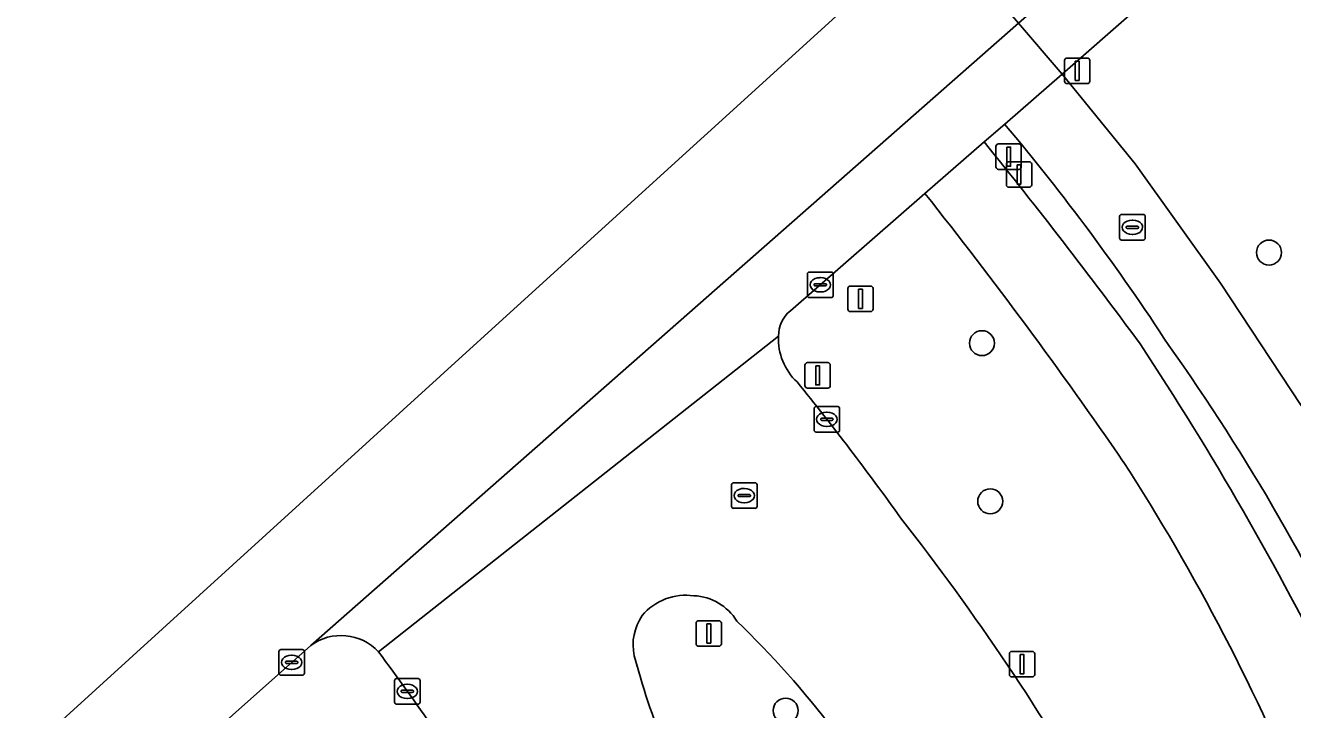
# Model space of a CAD drawing. Extents: x 158031 to 159244, y 380104 to 381214.
# Drawn here: x 158288.88 to 158338.53, y 381013.65 to 381040.46 of the extents above; entities that cross this region are included whole.
import ezdxf

# ---------------------------------------------------------------- set-up
doc = ezdxf.new("R2010")
doc.units = 0
for name, color, linetype in [('IMGEO_Berm_groen', 7, 'Continuous'), ('IMGEO_Boom', 7, 'Continuous'), ('IMGEO_Brandkraan', 7, 'Continuous'), ('IMGEO_Drukknoppaal', 7, 'Continuous'), ('IMGEO_Fietspad_open', 7, 'Continuous'), ('IMGEO_Kolk', 7, 'Continuous'), ('IMGEO_Lichtmast', 7, 'Continuous'), ('IMGEO_Rijbaan_lokaal_gesloten', 7, 'Continuous'), ('IMGEO_Rijbaan_regionaal_gesloten', 7, 'Continuous'), ('IMGEO_Rioolput', 7, 'Continuous'), ('IMGEO_Verkeerseiland_open', 7, 'Continuous'), ('IMGEO_Verkeersregelinstallatiepaal', 7, 'Continuous'), ('IMGEO_Voetpad_open', 7, 'Continuous')]:
    doc.layers.add(name, color=color, linetype=linetype)

msp = doc.modelspace()

# ---------------------------------------------------------------- linework, layer by layer
at = {"layer": 'IMGEO_Berm_groen'}
for points in [[(158379.556, 381082.426), (158338.208, 381046.187), (158329.502, 381038.556), (158332.361, 381035.036), (158335.701, 381030.36), (158338.863, 381025.561), (158342.715, 381040.382), (158342.953, 381041.398), (158343.297, 381042.385), (158343.742, 381043.33), (158344.283, 381044.223), (158344.915, 381045.055), (158346.143, 381046.275), (158357.382, 381056.336), (158360.887, 381059.398), (158386.519, 381080.758)], [(158324.125, 381033.876), (158318.854, 381029.276)], [(158300.063, 381016.167), (158297.001, 381013.433)], [(158312.734, 381015.763), (158312.982, 381014.913)]]:
    msp.add_lwpolyline(points, dxfattribs=at)
for centre, radius, start, end in [((158176.9, 380916.906), 188.035, 34.48365, 38.46708), ((158319.618, 381028.317), 1.226, 128.5177, 181.7573), ((158320.667, 381028.16), 2.278, 177.0141, 227.1618), ((158233.68, 380957.282), 109.952, 35.51823, 39.00865), ((158262.882, 380978.723), 82.194, 21.94732, 32.8981), ((158247.105, 380961.524), 96.658, 29.64376, 38.09558), ((158314.768, 381015.874), 2.26, 82.1248, 139.5982), ((158314.979, 381016.033), 2.083, 31.5049, 87.2837), ((158314.756, 381016.18), 2.065, 145.873, 191.661), ((158290.819, 380990.247), 37.348, 28.4685, 46.0175), ((158301.25, 381014.533), 2.019, 43.2873, 126.0051), ((158199.128, 380939.397), 128.79, 33.11396, 36.45216), ((158337.079, 381021.808), 25.064, 195.9667, 214.0934)]:
    msp.add_arc(centre, radius, start, end, dxfattribs=at)
at = {"layer": 'IMGEO_Boom'}
for centre in [(158337.605, 381031.562), (158326.357, 381028.01), (158326.683, 381021.812), (158318.67, 381013.61)]:
    msp.add_circle(centre, 0.489, dxfattribs=at)
at = {"layer": 'IMGEO_Brandkraan'}
for p, q in [((158331.753, 381032.126), (158331.753, 381032.978)), ((158331.828, 381033.052), (158332.68, 381033.052)), ((158332.241, 381032.832), (158332.266, 381032.832)), ((158332.754, 381032.978), (158332.754, 381032.126)), ((158332.012, 381032.546), (158332.012, 381032.558)), ((158332.45, 381032.509), (158332.052, 381032.509)), ((158332.055, 381032.595), (158332.453, 381032.595)), ((158332.496, 381032.558), (158332.496, 381032.546)), ((158332.68, 381032.052), (158331.828, 381032.052)), ((158332.264, 381032.272), (158332.239, 381032.272))]:
    msp.add_line(p, q, dxfattribs=at)
for points in [[(158331.753, 381032.126), (158331.753, 381032.978)], [(158331.828, 381033.052), (158332.68, 381033.052)], [(158332.754, 381032.978), (158332.754, 381032.126)], [(158332.68, 381032.052), (158331.828, 381032.052)]]:
    msp.add_lwpolyline(points, dxfattribs=at)
for centre, radius, start, end in [((158331.83, 381032.976), 0.0765, 91.552, 178.448), ((158331.83, 381032.976), 0.0765, 91.552, 178.448), ((158332.678, 381032.976), 0.0765, 1.552, 88.448), ((158332.678, 381032.976), 0.0765, 1.552, 88.448), ((158332.052, 381032.555), 0.0403, 85.8775, 175.7526), ((158332.049, 381032.545), 0.0366, 178.938, 274.7102), ((158332.453, 381032.552), 0.043, 264.8664, 352.4533), ((158332.457, 381032.557), 0.0386, 1.7309, 96.639), ((158331.83, 381032.128), 0.0765, 181.552, 268.448), ((158331.83, 381032.128), 0.0765, 181.552, 268.448), ((158332.678, 381032.128), 0.0765, 271.552, 358.448), ((158332.678, 381032.128), 0.0765, 271.552, 358.448)]:
    msp.add_arc(centre, radius, start, end, dxfattribs=at)
for centre, major_axis, ratio, start_param, end_param in [((158332.24, 381032.552), (-0.387, 0.002), 0.722429, 4.712389, 7.853982), ((158332.265, 381032.552), (-0.39, 0.002), 0.717154, 1.570796, 4.712389)]:
    msp.add_ellipse(centre, major_axis=major_axis, ratio=ratio, start_param=start_param, end_param=end_param, dxfattribs=at)
at = {"layer": 'IMGEO_Drukknoppaal'}
for p, q in [((158327.318, 381034.219), (158327.318, 381035.019)), ((158327.318, 381035.019), (158327.318, 381034.219)), ((158327.418, 381035.119), (158328.208, 381035.119)), ((158328.208, 381035.119), (158327.418, 381035.119)), ((158328.308, 381035.019), (158328.308, 381034.219)), ((158328.308, 381034.219), (158328.308, 381035.019)), ((158328.208, 381034.119), (158327.418, 381034.119)), ((158327.418, 381034.119), (158328.208, 381034.119))]:
    msp.add_line(p, q, dxfattribs=at)
msp.add_lwpolyline([(158327.738, 381034.994), (158327.888, 381034.994), (158327.888, 381034.244), (158327.738, 381034.244), (158327.738, 381034.994)], dxfattribs=at)
for centre, start, end in [((158327.418, 381035.019), 90, 180), ((158327.418, 381035.019), 90, 180), ((158328.208, 381035.019), 0, 90), ((158328.208, 381035.019), 360, 90), ((158327.418, 381034.219), 180, 270), ((158327.418, 381034.219), 180, 270), ((158328.208, 381034.219), 270, 0), ((158328.208, 381034.219), 270, 0)]:
    msp.add_arc(centre, 0.1, start, end, dxfattribs=at)
at = {"layer": 'IMGEO_Fietspad_open'}
msp.add_lwpolyline([(158326.443, 381035.894), (158324.125, 381033.876)], dxfattribs=at)
for centre, radius, start, end in [((158168.063, 380907.285), 204.021, 36.26838, 39.07766), ((158176.9, 380916.906), 188.035, 34.48365, 38.46708), ((158229.119, 380959.652), 123.966, 26.34368, 33.44685), ((158262.882, 380978.723), 82.194, 21.94732, 32.8981)]:
    msp.add_arc(centre, radius, start, end, dxfattribs=at)
at = {"layer": 'IMGEO_Kolk'}
for p, q in [((158319.524, 381029.871), (158319.524, 381030.723)), ((158319.599, 381030.797), (158320.451, 381030.797)), ((158319.826, 381030.34), (158320.224, 381030.34)), ((158320.012, 381030.577), (158320.037, 381030.577)), ((158320.525, 381030.723), (158320.525, 381029.871)), ((158319.783, 381030.291), (158319.783, 381030.303)), ((158320.221, 381030.254), (158319.823, 381030.254)), ((158320.035, 381030.017), (158320.01, 381030.017)), ((158320.267, 381030.303), (158320.267, 381030.291)), ((158320.451, 381029.797), (158319.599, 381029.797)), ((158319.783, 381024.601), (158319.783, 381025.453)), ((158319.858, 381025.527), (158320.71, 381025.527)), ((158320.784, 381025.453), (158320.784, 381024.601)), ((158320.042, 381025.021), (158320.042, 381025.033)), ((158320.48, 381024.984), (158320.082, 381024.984)), ((158320.085, 381025.07), (158320.483, 381025.07)), ((158320.271, 381025.307), (158320.296, 381025.307)), ((158320.526, 381025.033), (158320.526, 381025.021)), ((158320.71, 381024.527), (158319.858, 381024.527)), ((158320.294, 381024.747), (158320.269, 381024.747)), ((158298.817, 381015.074), (158298.817, 381015.926)), ((158298.892, 381016), (158299.744, 381016)), ((158299.818, 381015.926), (158299.818, 381015.074)), ((158299.076, 381015.494), (158299.076, 381015.506)), ((158299.514, 381015.457), (158299.116, 381015.457)), ((158299.119, 381015.543), (158299.517, 381015.543)), ((158299.305, 381015.78), (158299.33, 381015.78)), ((158299.56, 381015.506), (158299.56, 381015.494)), ((158299.744, 381015), (158298.892, 381015)), ((158299.328, 381015.22), (158299.303, 381015.22)), ((158303.347, 381013.938), (158303.347, 381014.79)), ((158303.422, 381014.864), (158304.274, 381014.864)), ((158303.835, 381014.644), (158303.86, 381014.644)), ((158304.348, 381014.79), (158304.348, 381013.938)), ((158303.606, 381014.358), (158303.606, 381014.37)), ((158304.044, 381014.321), (158303.646, 381014.321)), ((158303.649, 381014.407), (158304.047, 381014.407)), ((158303.858, 381014.084), (158303.833, 381014.084)), ((158304.09, 381014.37), (158304.09, 381014.358)), ((158304.274, 381013.864), (158303.422, 381013.864))]:
    msp.add_line(p, q, dxfattribs=at)
for points in [[(158319.524, 381029.871), (158319.524, 381030.723)], [(158319.599, 381030.797), (158320.451, 381030.797)], [(158320.525, 381030.723), (158320.525, 381029.871)], [(158320.451, 381029.797), (158319.599, 381029.797)], [(158319.783, 381024.601), (158319.783, 381025.453)], [(158319.858, 381025.527), (158320.71, 381025.527)], [(158320.784, 381025.453), (158320.784, 381024.601)], [(158320.71, 381024.527), (158319.858, 381024.527)], [(158298.817, 381015.074), (158298.817, 381015.926)], [(158298.892, 381016), (158299.744, 381016)], [(158299.818, 381015.926), (158299.818, 381015.074)], [(158299.744, 381015), (158298.892, 381015)], [(158303.347, 381013.938), (158303.347, 381014.79)], [(158303.422, 381014.864), (158304.274, 381014.864)], [(158304.348, 381014.79), (158304.348, 381013.938)], [(158304.274, 381013.864), (158303.422, 381013.864)]]:
    msp.add_lwpolyline(points, dxfattribs=at)
for centre, radius, start, end in [((158319.601, 381030.721), 0.0765, 91.552, 178.448), ((158319.601, 381030.721), 0.0765, 91.552, 178.448), ((158319.823, 381030.3), 0.0403, 85.8775, 175.7526), ((158320.228, 381030.302), 0.0386, 1.7309, 96.639), ((158320.449, 381030.721), 0.0765, 1.552, 88.448), ((158320.449, 381030.721), 0.0765, 1.552, 88.448), ((158319.601, 381029.873), 0.0765, 181.552, 268.448), ((158319.601, 381029.873), 0.0765, 181.552, 268.448), ((158319.82, 381030.29), 0.0366, 178.938, 274.7102), ((158320.224, 381030.297), 0.043, 264.8664, 352.4533), ((158320.449, 381029.873), 0.0765, 271.552, 358.448), ((158320.449, 381029.873), 0.0765, 271.552, 358.448), ((158319.86, 381025.451), 0.0765, 91.552, 178.448), ((158319.86, 381025.451), 0.0765, 91.552, 178.448), ((158320.708, 381025.451), 0.0765, 1.552, 88.448), ((158320.708, 381025.451), 0.0765, 1.552, 88.448), ((158320.082, 381025.03), 0.0403, 85.8775, 175.7526), ((158320.079, 381025.02), 0.0366, 178.938, 274.7102), ((158320.483, 381025.027), 0.043, 264.8664, 352.4533), ((158320.487, 381025.032), 0.0386, 1.7309, 96.639), ((158319.86, 381024.603), 0.0765, 181.552, 268.448), ((158319.86, 381024.603), 0.0765, 181.552, 268.448), ((158320.708, 381024.603), 0.0765, 271.552, 358.448), ((158320.708, 381024.603), 0.0765, 271.552, 358.448), ((158298.894, 381015.924), 0.0765, 91.552, 178.448), ((158298.894, 381015.924), 0.0765, 91.552, 178.448), ((158299.742, 381015.924), 0.0765, 1.552, 88.448), ((158299.742, 381015.924), 0.0765, 1.552, 88.448), ((158299.116, 381015.503), 0.0403, 85.8775, 175.7526), ((158299.113, 381015.493), 0.0366, 178.938, 274.7102), ((158299.517, 381015.5), 0.043, 264.8664, 352.4533), ((158299.521, 381015.505), 0.0386, 1.7309, 96.639), ((158298.894, 381015.076), 0.0765, 181.552, 268.448), ((158298.894, 381015.076), 0.0765, 181.552, 268.448), ((158299.742, 381015.076), 0.0765, 271.552, 358.448), ((158299.742, 381015.076), 0.0765, 271.552, 358.448), ((158303.424, 381014.788), 0.0765, 91.552, 178.448), ((158303.424, 381014.788), 0.0765, 91.552, 178.448), ((158304.272, 381014.788), 0.0765, 1.552, 88.448), ((158304.272, 381014.788), 0.0765, 1.552, 88.448), ((158303.424, 381013.94), 0.0765, 181.552, 268.448), ((158303.424, 381013.94), 0.0765, 181.552, 268.448), ((158303.646, 381014.367), 0.0403, 85.8775, 175.7526), ((158303.643, 381014.357), 0.0366, 178.938, 274.7102), ((158304.047, 381014.364), 0.043, 264.8664, 352.4533), ((158304.051, 381014.369), 0.0386, 1.7309, 96.639), ((158304.272, 381013.94), 0.0765, 271.552, 358.448), ((158304.272, 381013.94), 0.0765, 271.552, 358.448)]:
    msp.add_arc(centre, radius, start, end, dxfattribs=at)
for centre, major_axis, ratio, start_param, end_param in [((158320.011, 381030.297), (-0.387, 0.002), 0.722429, 4.712389, 7.853982), ((158320.036, 381030.297), (-0.39, 0.002), 0.717154, 1.570796, 4.712389), ((158320.27, 381025.027), (-0.387, 0.002), 0.722429, 4.712389, 7.853982), ((158320.295, 381025.027), (-0.39, 0.002), 0.717154, 1.570796, 4.712389), ((158299.304, 381015.5), (-0.387, 0.002), 0.722429, 4.712389, 7.853982), ((158299.329, 381015.5), (-0.39, 0.002), 0.717154, 1.570796, 4.712389), ((158303.834, 381014.364), (-0.387, 0.002), 0.722429, 4.712389, 7.853982), ((158303.859, 381014.364), (-0.39, 0.002), 0.717154, 1.570796, 4.712389)]:
    msp.add_ellipse(centre, major_axis=major_axis, ratio=ratio, start_param=start_param, end_param=end_param, dxfattribs=at)
at = {"layer": 'IMGEO_Lichtmast'}
for p, q in [((158329.593, 381038.283), (158329.593, 381039.083)), ((158329.593, 381039.083), (158329.593, 381038.283)), ((158329.693, 381039.183), (158330.483, 381039.183)), ((158330.483, 381039.183), (158329.693, 381039.183)), ((158330.583, 381039.083), (158330.583, 381038.283)), ((158330.583, 381038.283), (158330.583, 381039.083)), ((158330.483, 381038.183), (158329.693, 381038.183)), ((158329.693, 381038.183), (158330.483, 381038.183)), ((158327.535, 381015.931), (158328.325, 381015.931)), ((158328.325, 381015.931), (158327.535, 381015.931)), ((158327.435, 381015.031), (158327.435, 381015.831)), ((158327.435, 381015.831), (158327.435, 381015.031)), ((158328.425, 381015.831), (158328.425, 381015.031)), ((158328.425, 381015.031), (158328.425, 381015.831)), ((158328.325, 381014.931), (158327.535, 381014.931)), ((158327.535, 381014.931), (158328.325, 381014.931))]:
    msp.add_line(p, q, dxfattribs=at)
for points in [[(158330.013, 381039.058), (158330.163, 381039.058), (158330.163, 381038.308), (158330.013, 381038.308), (158330.013, 381039.058)], [(158327.855, 381015.806), (158328.005, 381015.806), (158328.005, 381015.056), (158327.855, 381015.056), (158327.855, 381015.806)]]:
    msp.add_lwpolyline(points, dxfattribs=at)
for centre, start, end in [((158329.693, 381039.083), 90, 180), ((158329.693, 381039.083), 90, 180), ((158330.483, 381039.083), 0, 90), ((158330.483, 381039.083), 360, 90), ((158329.693, 381038.283), 180, 270), ((158329.693, 381038.283), 180, 270), ((158330.483, 381038.283), 270, 0), ((158330.483, 381038.283), 270, 0), ((158327.535, 381015.831), 90, 180), ((158327.535, 381015.831), 90, 180), ((158328.325, 381015.831), 0, 90), ((158328.325, 381015.831), 360, 90), ((158327.535, 381015.031), 180, 270), ((158327.535, 381015.031), 180, 270), ((158328.325, 381015.031), 270, 0), ((158328.325, 381015.031), 270, 0)]:
    msp.add_arc(centre, 0.1, start, end, dxfattribs=at)
at = {"layer": 'IMGEO_Rijbaan_lokaal_gesloten'}
for points in [[(158318.392, 381028.279), (158302.72, 381015.918)], [(158312.982, 381014.913), (158312.734, 381015.763)]]:
    msp.add_lwpolyline(points, dxfattribs=at)
for centre, radius, start, end in [((158320.667, 381028.16), 2.278, 177.0141, 227.1618), ((158233.68, 380957.282), 109.952, 35.51823, 39.00865), ((158247.105, 380961.524), 96.658, 29.64376, 38.09558), ((158314.768, 381015.874), 2.26, 82.1248, 139.5982), ((158314.979, 381016.033), 2.083, 31.5049, 87.2837), ((158314.756, 381016.18), 2.065, 145.873, 191.661), ((158290.819, 380990.247), 37.348, 28.4685, 46.0175), ((158199.128, 380939.397), 128.79, 33.11396, 36.45216), ((158337.079, 381021.808), 25.064, 195.9667, 214.0934)]:
    msp.add_arc(centre, radius, start, end, dxfattribs=at)
at = {"layer": 'IMGEO_Rijbaan_regionaal_gesloten'}
for points in [[(158396.35, 381096.478), (158389.479, 381092.337), (158382.823, 381087.764), (158373.028, 381080.17), (158327.79, 381040.547), (158329.502, 381038.556), (158338.208, 381046.187), (158379.556, 381082.426)], [(158324.125, 381033.876), (158326.443, 381035.894), (158327.249, 381036.594), (158329.502, 381038.556), (158327.79, 381040.547), (158300.063, 381016.167)], [(158318.854, 381029.276), (158324.125, 381033.876)], [(158302.72, 381015.918), (158318.392, 381028.279)]]:
    msp.add_lwpolyline(points, dxfattribs=at)
msp.add_lwpolyline([(158288.884, 381011.928), (158289.359, 381011.35), (158291.608, 381008.614), (158294.031, 381010.759), (158294.788, 381011.44), (158297.001, 381013.433), (158300.063, 381016.167), (158327.79, 381040.547), (158325.399, 381043.328), (158324.516, 381044.355), (158306.439, 381027.904)], close=True, dxfattribs=at)
for centre, radius, start, end in [((158319.618, 381028.317), 1.226, 128.5177, 181.7573), ((158301.25, 381014.533), 2.019, 43.2873, 126.0051)]:
    msp.add_arc(centre, radius, start, end, dxfattribs=at)
at = {"layer": 'IMGEO_Rioolput'}
for p, q in [((158316.548, 381021.612), (158316.548, 381022.464)), ((158316.623, 381022.538), (158317.475, 381022.538)), ((158317.549, 381022.464), (158317.549, 381021.612)), ((158316.807, 381022.032), (158316.807, 381022.044)), ((158317.245, 381021.995), (158316.847, 381021.995)), ((158316.85, 381022.081), (158317.248, 381022.081)), ((158317.036, 381022.318), (158317.061, 381022.318)), ((158317.291, 381022.044), (158317.291, 381022.032)), ((158317.475, 381021.538), (158316.623, 381021.538)), ((158317.059, 381021.758), (158317.034, 381021.758))]:
    msp.add_line(p, q, dxfattribs=at)
for points in [[(158316.548, 381021.612), (158316.548, 381022.464)], [(158316.623, 381022.538), (158317.475, 381022.538)], [(158317.549, 381022.464), (158317.549, 381021.612)], [(158317.475, 381021.538), (158316.623, 381021.538)]]:
    msp.add_lwpolyline(points, dxfattribs=at)
for centre, radius, start, end in [((158316.625, 381022.462), 0.0765, 91.552, 178.448), ((158316.625, 381022.462), 0.0765, 91.552, 178.448), ((158317.473, 381022.462), 0.0765, 1.552, 88.448), ((158317.473, 381022.462), 0.0765, 1.552, 88.448), ((158316.847, 381022.041), 0.0403, 85.8775, 175.7526), ((158316.844, 381022.031), 0.0366, 178.938, 274.7102), ((158317.248, 381022.038), 0.043, 264.8664, 352.4533), ((158317.252, 381022.043), 0.0386, 1.7309, 96.639), ((158316.625, 381021.614), 0.0765, 181.552, 268.448), ((158316.625, 381021.614), 0.0765, 181.552, 268.448), ((158317.473, 381021.614), 0.0765, 271.552, 358.448), ((158317.473, 381021.614), 0.0765, 271.552, 358.448)]:
    msp.add_arc(centre, radius, start, end, dxfattribs=at)
for centre, major_axis, ratio, start_param, end_param in [((158317.035, 381022.038), (-0.387, 0.002), 0.722429, 4.712389, 7.853982), ((158317.06, 381022.038), (-0.39, 0.002), 0.717154, 1.570796, 4.712389)]:
    msp.add_ellipse(centre, major_axis=major_axis, ratio=ratio, start_param=start_param, end_param=end_param, dxfattribs=at)
at = {"layer": 'IMGEO_Verkeerseiland_open'}
msp.add_lwpolyline([(158327.249, 381036.594), (158326.443, 381035.894)], dxfattribs=at)
for centre, radius, start, end in [((158259.53, 380979.68), 88.459, 33.05126, 40.04501), ((158168.063, 380907.285), 204.021, 36.26838, 39.07766), ((158229.119, 380959.652), 123.966, 26.34368, 33.44685), ((158266.858, 380980.321), 82.04, 24.25279, 35.46834)]:
    msp.add_arc(centre, radius, start, end, dxfattribs=at)
at = {"layer": 'IMGEO_Verkeersregelinstallatiepaal'}
for p, q in [((158327.008, 381035.819), (158327.798, 381035.819)), ((158327.798, 381035.819), (158327.008, 381035.819)), ((158326.908, 381034.919), (158326.908, 381035.719)), ((158326.908, 381035.719), (158326.908, 381034.919)), ((158327.898, 381035.719), (158327.898, 381034.919)), ((158327.898, 381034.919), (158327.898, 381035.719)), ((158327.798, 381034.819), (158327.008, 381034.819)), ((158327.008, 381034.819), (158327.798, 381034.819)), ((158321.104, 381029.347), (158321.104, 381030.147)), ((158321.104, 381030.147), (158321.104, 381029.347)), ((158321.204, 381030.247), (158321.994, 381030.247)), ((158321.994, 381030.247), (158321.204, 381030.247)), ((158322.094, 381030.147), (158322.094, 381029.347)), ((158322.094, 381029.347), (158322.094, 381030.147)), ((158321.994, 381029.247), (158321.204, 381029.247)), ((158321.204, 381029.247), (158321.994, 381029.247)), ((158319.426, 381026.346), (158319.426, 381027.146)), ((158319.426, 381027.146), (158319.426, 381026.346)), ((158319.526, 381027.246), (158320.316, 381027.246)), ((158320.316, 381027.246), (158319.526, 381027.246)), ((158320.416, 381027.146), (158320.416, 381026.346)), ((158320.416, 381026.346), (158320.416, 381027.146)), ((158320.316, 381026.246), (158319.526, 381026.246)), ((158319.526, 381026.246), (158320.316, 381026.246)), ((158315.162, 381016.234), (158315.162, 381017.034)), ((158315.162, 381017.034), (158315.162, 381016.234)), ((158315.262, 381017.134), (158316.052, 381017.134)), ((158316.052, 381017.134), (158315.262, 381017.134)), ((158316.152, 381017.034), (158316.152, 381016.234)), ((158316.152, 381016.234), (158316.152, 381017.034)), ((158316.052, 381016.134), (158315.262, 381016.134)), ((158315.262, 381016.134), (158316.052, 381016.134))]:
    msp.add_line(p, q, dxfattribs=at)
for points in [[(158327.328, 381035.694), (158327.478, 381035.694), (158327.478, 381034.944), (158327.328, 381034.944), (158327.328, 381035.694)], [(158321.524, 381030.122), (158321.674, 381030.122), (158321.674, 381029.372), (158321.524, 381029.372), (158321.524, 381030.122)], [(158319.846, 381027.121), (158319.996, 381027.121), (158319.996, 381026.371), (158319.846, 381026.371), (158319.846, 381027.121)], [(158315.582, 381017.009), (158315.732, 381017.009), (158315.732, 381016.259), (158315.582, 381016.259), (158315.582, 381017.009)]]:
    msp.add_lwpolyline(points, dxfattribs=at)
for centre, start, end in [((158327.008, 381035.719), 90, 180), ((158327.008, 381035.719), 90, 180), ((158327.798, 381035.719), 0, 90), ((158327.798, 381035.719), 360, 90), ((158327.008, 381034.919), 180, 270), ((158327.008, 381034.919), 180, 270), ((158327.798, 381034.919), 270, 0), ((158327.798, 381034.919), 270, 0), ((158321.204, 381030.147), 90, 180), ((158321.204, 381030.147), 90, 180), ((158321.994, 381030.147), 0, 90), ((158321.994, 381030.147), 360, 90), ((158321.204, 381029.347), 180, 270), ((158321.204, 381029.347), 180, 270), ((158321.994, 381029.347), 270, 0), ((158321.994, 381029.347), 270, 0), ((158319.526, 381027.146), 90, 180), ((158319.526, 381027.146), 90, 180), ((158320.316, 381027.146), 0, 90), ((158320.316, 381027.146), 360, 90), ((158319.526, 381026.346), 180, 270), ((158319.526, 381026.346), 180, 270), ((158320.316, 381026.346), 270, 0), ((158320.316, 381026.346), 270, 0), ((158315.262, 381017.034), 90, 180), ((158315.262, 381017.034), 90, 180), ((158316.052, 381017.034), 0, 90), ((158316.052, 381017.034), 360, 90), ((158315.262, 381016.234), 180, 270), ((158315.262, 381016.234), 180, 270), ((158316.052, 381016.234), 270, 0), ((158316.052, 381016.234), 270, 0)]:
    msp.add_arc(centre, 0.1, start, end, dxfattribs=at)
at = {"layer": 'IMGEO_Voetpad_open'}
msp.add_lwpolyline([(158338.863, 381025.561), (158335.701, 381030.36), (158332.361, 381035.036), (158329.502, 381038.556), (158327.249, 381036.594)], dxfattribs=at)
for centre, radius, start, end in [((158259.53, 380979.68), 88.459, 33.05126, 40.04501), ((158266.858, 380980.321), 82.04, 24.25279, 35.46834)]:
    msp.add_arc(centre, radius, start, end, dxfattribs=at)

doc.saveas('drawing.dxf')
